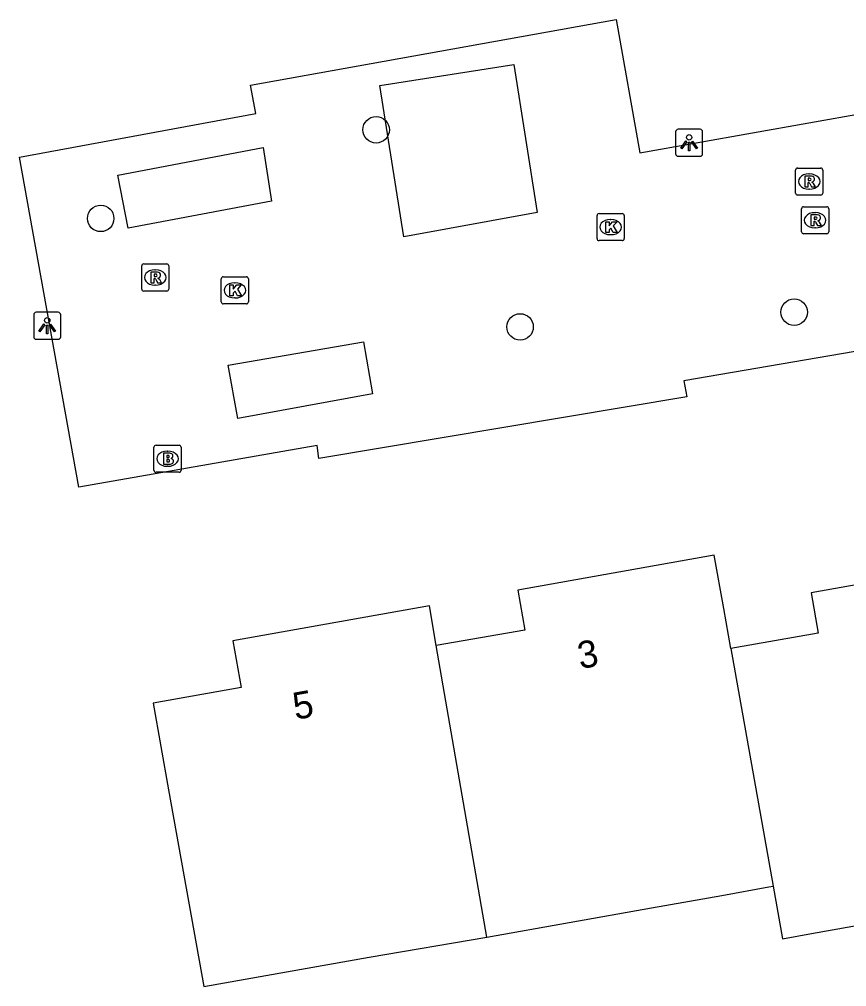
# Model space of a CAD drawing. Extents: x 157793 to 159380, y 380882 to 382313.
# Drawn here: x 158853.74 to 158884.27, y 381380.92 to 381416.64 of the extents above; entities that cross this region are included whole.
import ezdxf

# ---------------------------------------------------------------- set-up
doc = ezdxf.new("R2010")
doc.units = 0
for name, color, linetype in [('IMGEO_Boom', 7, 'Continuous'), ('IMGEO_Brandkraan', 7, 'Continuous'), ('IMGEO_Kolk', 7, 'Continuous'), ('IMGEO_Lichtpunt', 7, 'Continuous'), ('IMGEO_Pand', 7, 'Continuous'), ('IMGEO_Pand_nummerreeks', 7, 'Continuous'), ('IMGEO_Rijbaan_lokaal_open', 7, 'Continuous'), ('IMGEO_Rioolput', 7, 'Continuous')]:
    doc.layers.add(name, color=color, linetype=linetype)

msp = doc.modelspace()

# ---------------------------------------------------------------- linework, layer by layer
at = {"layer": 'IMGEO_Boom'}
for centre in [(158866.905, 381412.564), (158856.739, 381409.293), (158882.335, 381405.829), (158872.219, 381405.283)]:
    msp.add_circle(centre, 0.489, dxfattribs=at)
at = {"layer": 'IMGEO_Brandkraan'}
for p, q in [((158858.781, 381400.916), (158859.633, 381400.916)), ((158858.706, 381399.99), (158858.706, 381400.842)), ((158859.194, 381400.696), (158859.219, 381400.696)), ((158859.707, 381400.842), (158859.707, 381399.99)), ((158859.633, 381399.916), (158858.781, 381399.916)), ((158859.217, 381400.136), (158859.192, 381400.136))]:
    msp.add_line(p, q, dxfattribs=at)
for points in [[(158858.781, 381400.916), (158859.633, 381400.916)], [(158858.706, 381399.99), (158858.706, 381400.842)], [(158859.054, 381400.616), (158859.054, 381400.216), (158859.267, 381400.216)], [(158859.285, 381400.616), (158859.054, 381400.616)], [(158859.707, 381400.842), (158859.707, 381399.99)], [(158859.233, 381400.535), (158859.179, 381400.535), (158859.179, 381400.459)], [(158859.179, 381400.459), (158859.232, 381400.459)], [(158859.241, 381400.383), (158859.179, 381400.383), (158859.179, 381400.302)], [(158859.179, 381400.302), (158859.241, 381400.302)], [(158859.633, 381399.916), (158858.781, 381399.916)]]:
    msp.add_lwpolyline(points, dxfattribs=at)
for centre, radius, start, end in [((158858.783, 381400.84), 0.0765, 91.552, 178.448), ((158858.783, 381400.84), 0.0765, 91.552, 178.448), ((158859.631, 381400.84), 0.0765, 1.552, 88.448), ((158859.631, 381400.84), 0.0765, 1.552, 88.448), ((158859.289, 381400.471), 0.145, 59.4692, 91.5367), ((158859.314, 381400.518), 0.0922, 285.5137, 58.1501), ((158859.234, 381400.497), 0.0379, 267.8285, 90.9355), ((158859.242, 381400.342), 0.0404, 269.8759, 90.5077), ((158859.273, 381400.467), 0.251, 268.6676, 293.5347), ((158859.319, 381400.326), 0.105, 301.3115, 78.989), ((158858.783, 381399.992), 0.0765, 181.552, 268.448), ((158858.783, 381399.992), 0.0765, 181.552, 268.448), ((158859.631, 381399.992), 0.0765, 271.552, 358.448), ((158859.631, 381399.992), 0.0765, 271.552, 358.448)]:
    msp.add_arc(centre, radius, start, end, dxfattribs=at)
for centre, major_axis, ratio, start_param, end_param in [((158859.193, 381400.416), (-0.387, 0.002), 0.722429, 4.712389, 7.853982), ((158859.218, 381400.416), (-0.39, 0.002), 0.717154, 1.570796, 4.712389)]:
    msp.add_ellipse(centre, major_axis=major_axis, ratio=ratio, start_param=start_param, end_param=end_param, dxfattribs=at)
at = {"layer": 'IMGEO_Kolk'}
for p, q in [((158875.135, 381409.471), (158875.987, 381409.471)), ((158875.06, 381408.545), (158875.06, 381409.397)), ((158875.548, 381409.251), (158875.573, 381409.251)), ((158876.061, 381409.397), (158876.061, 381408.545)), ((158875.987, 381408.471), (158875.135, 381408.471)), ((158875.571, 381408.691), (158875.546, 381408.691)), ((158861.191, 381406.209), (158861.191, 381407.061)), ((158861.266, 381407.135), (158862.118, 381407.135)), ((158862.192, 381407.061), (158862.192, 381406.209)), ((158861.679, 381406.915), (158861.704, 381406.915)), ((158861.702, 381406.355), (158861.677, 381406.355)), ((158862.118, 381406.135), (158861.266, 381406.135))]:
    msp.add_line(p, q, dxfattribs=at)
for points in [[(158875.135, 381409.471), (158875.987, 381409.471)], [(158875.06, 381408.545), (158875.06, 381409.397)], [(158875.381, 381409.171), (158875.504, 381409.171), (158875.504, 381409.02), (158875.634, 381409.171), (158875.798, 381409.171), (158875.652, 381409.02), (158875.805, 381408.771), (158875.653, 381408.771), (158875.568, 381408.935), (158875.504, 381408.868), (158875.504, 381408.771), (158875.381, 381408.771), (158875.381, 381409.171)], [(158876.061, 381409.397), (158876.061, 381408.545)], [(158875.987, 381408.471), (158875.135, 381408.471)], [(158861.191, 381406.209), (158861.191, 381407.061)], [(158861.266, 381407.135), (158862.118, 381407.135)], [(158862.192, 381407.061), (158862.192, 381406.209)], [(158861.512, 381406.835), (158861.635, 381406.835), (158861.635, 381406.684), (158861.765, 381406.835), (158861.929, 381406.835), (158861.783, 381406.684), (158861.936, 381406.435), (158861.784, 381406.435), (158861.699, 381406.599), (158861.635, 381406.532), (158861.635, 381406.435), (158861.512, 381406.435), (158861.512, 381406.835)], [(158862.118, 381406.135), (158861.266, 381406.135)]]:
    msp.add_lwpolyline(points, dxfattribs=at)
for centre, start, end in [((158875.137, 381409.395), 91.552, 178.448), ((158875.137, 381409.395), 91.552, 178.448), ((158875.985, 381409.395), 1.552, 88.448), ((158875.985, 381409.395), 1.552, 88.448), ((158875.137, 381408.547), 181.552, 268.448), ((158875.137, 381408.547), 181.552, 268.448), ((158875.985, 381408.547), 271.552, 358.448), ((158875.985, 381408.547), 271.552, 358.448), ((158861.268, 381407.059), 91.552, 178.448), ((158861.268, 381407.059), 91.552, 178.448), ((158862.116, 381407.059), 1.552, 88.448), ((158862.116, 381407.059), 1.552, 88.448), ((158861.268, 381406.211), 181.552, 268.448), ((158861.268, 381406.211), 181.552, 268.448), ((158862.116, 381406.211), 271.552, 358.448), ((158862.116, 381406.211), 271.552, 358.448)]:
    msp.add_arc(centre, 0.0765, start, end, dxfattribs=at)
for centre, major_axis, ratio, start_param, end_param in [((158875.547, 381408.971), (-0.387, 0.002), 0.722429, 4.712389, 7.853982), ((158875.572, 381408.971), (-0.39, 0.002), 0.717154, 1.570796, 4.712389), ((158861.678, 381406.635), (-0.387, 0.002), 0.722429, 4.712389, 7.853982), ((158861.703, 381406.635), (-0.39, 0.002), 0.717154, 1.570796, 4.712389)]:
    msp.add_ellipse(centre, major_axis=major_axis, ratio=ratio, start_param=start_param, end_param=end_param, dxfattribs=at)
at = {"layer": 'IMGEO_Lichtpunt'}
for p, q in [((158877.961, 381412.487), (158877.961, 381411.68)), ((158877.961, 381412.487), (158877.961, 381411.68)), ((158878.863, 381412.582), (158878.055, 381412.582)), ((158878.863, 381412.582), (158878.055, 381412.582)), ((158878.957, 381411.68), (158878.957, 381412.487)), ((158878.957, 381411.68), (158878.957, 381412.487)), ((158878.055, 381411.586), (158878.863, 381411.586)), ((158878.055, 381411.586), (158878.863, 381411.586)), ((158854.266, 381405.729), (158854.266, 381404.922)), ((158854.266, 381405.729), (158854.266, 381404.922)), ((158855.168, 381405.824), (158854.36, 381405.824)), ((158855.168, 381405.824), (158854.36, 381405.824)), ((158855.262, 381404.922), (158855.262, 381405.729)), ((158855.262, 381404.922), (158855.262, 381405.729)), ((158854.36, 381404.828), (158855.168, 381404.828)), ((158854.36, 381404.828), (158855.168, 381404.828))]:
    msp.add_line(p, q, dxfattribs=at)
for points in [[(158878.335, 381412.151), (158878.374, 381412.123), (158878.186, 381411.861), (158878.148, 381411.888), (158878.335, 381412.151)], [(158878.437, 381412.103), (158878.484, 381412.103), (158878.484, 381411.781), (158878.437, 381411.781), (158878.437, 381412.103)], [(158878.547, 381412.123), (158878.585, 381412.15), (158878.772, 381411.888), (158878.733, 381411.86), (158878.547, 381412.123)], [(158854.64, 381405.393), (158854.679, 381405.365), (158854.491, 381405.103), (158854.453, 381405.13), (158854.64, 381405.393)], [(158854.742, 381405.345), (158854.789, 381405.345), (158854.789, 381405.023), (158854.742, 381405.023), (158854.742, 381405.345)], [(158854.852, 381405.365), (158854.89, 381405.392), (158855.077, 381405.13), (158855.038, 381405.102), (158854.852, 381405.365)]]:
    msp.add_lwpolyline(points, dxfattribs=at)
for centre in [(158878.46, 381412.285), (158854.765, 381405.527)]:
    msp.add_circle(centre, 0.0994, dxfattribs=at)
for centre, start, end in [((158878.055, 381412.487), 90, 180), ((158878.055, 381412.487), 90, 180), ((158878.863, 381412.487), 0, 90), ((158878.863, 381412.487), 0, 90), ((158878.055, 381411.68), 180, 270), ((158878.055, 381411.68), 180, 270), ((158878.863, 381411.68), 270, 0), ((158878.863, 381411.68), 270, 360), ((158854.36, 381405.729), 90, 180), ((158854.36, 381405.729), 90, 180), ((158855.168, 381405.729), 0, 90), ((158855.168, 381405.729), 0, 90), ((158854.36, 381404.922), 180, 270), ((158854.36, 381404.922), 180, 270), ((158855.168, 381404.922), 270, 0), ((158855.168, 381404.922), 270, 360)]:
    msp.add_arc(centre, 0.0946, start, end, dxfattribs=at)
at = {"layer": 'IMGEO_Pand'}
for points in [[(158880, 381393.405), (158879.737, 381394.888), (158879.385, 381396.861), (158872.135, 381395.567), (158872.391, 381394.084), (158869.128, 381393.521)], [(158881.559, 381384.629), (158881.904, 381382.688), (158882.971, 381382.879), (158887.893, 381383.757), (158892.404, 381384.562), (158891.893, 381387.423), (158890.227, 381396.76), (158882.959, 381395.463), (158883.223, 381393.98), (158880, 381393.405)], [(158869.128, 381393.521), (158868.875, 381394.985), (158861.62, 381393.69), (158861.928, 381391.964), (158858.674, 381391.384), (158859.244, 381388.188), (158860.541, 381380.92), (158866.647, 381382.01), (158870.991, 381382.743)], [(158870.991, 381382.743), (158869.128, 381393.521)], [(158880, 381393.405), (158881.559, 381384.629)], [(158870.991, 381382.743), (158877.073, 381383.828), (158879.671, 381384.292), (158881.404, 381384.601), (158881.559, 381384.629)]]:
    msp.add_lwpolyline(points, dxfattribs=at)
at = {"layer": 'IMGEO_Rijbaan_lokaal_open'}
for points in [[(158893.896, 381400.053), (158887.243, 381404.833), (158878.259, 381403.296), (158878.369, 381402.699), (158864.793, 381400.429), (158864.735, 381400.905), (158855.935, 381399.363), (158853.737, 381411.559), (158862.463, 381413.171), (158862.266, 381414.211), (158875.77, 381416.643), (158876.639, 381411.716), (158887.041, 381413.561), (158887.638, 381410.557), (158892.292, 381407.386)], [(158867.924, 381408.608), (158867.045, 381414.206), (158871.985, 381414.981), (158872.844, 381409.508), (158867.924, 381408.608)], [(158857.748, 381408.929), (158857.377, 381410.894), (158862.736, 381411.905), (158863.042, 381409.927), (158857.748, 381408.929)], [(158861.805, 381401.905), (158861.447, 381403.873), (158866.44, 381404.738), (158866.772, 381402.809), (158861.805, 381401.905)]]:
    msp.add_lwpolyline(points, dxfattribs=at)
at = {"layer": 'IMGEO_Rioolput'}
for p, q in [((158882.39, 381410.227), (158882.39, 381411.079)), ((158882.465, 381411.153), (158883.317, 381411.153)), ((158882.878, 381410.933), (158882.903, 381410.933)), ((158883.391, 381411.079), (158883.391, 381410.227)), ((158882.901, 381410.373), (158882.876, 381410.373)), ((158883.317, 381410.153), (158882.465, 381410.153)), ((158882.609, 381408.798), (158882.609, 381409.65)), ((158882.684, 381409.724), (158883.536, 381409.724)), ((158883.097, 381409.504), (158883.122, 381409.504)), ((158883.61, 381409.65), (158883.61, 381408.798)), ((158883.12, 381408.944), (158883.095, 381408.944)), ((158883.536, 381408.724), (158882.684, 381408.724)), ((158858.252, 381406.684), (158858.252, 381407.536)), ((158858.327, 381407.61), (158859.179, 381407.61)), ((158858.74, 381407.39), (158858.765, 381407.39)), ((158859.253, 381407.536), (158859.253, 381406.684)), ((158858.763, 381406.83), (158858.738, 381406.83)), ((158859.179, 381406.61), (158858.327, 381406.61))]:
    msp.add_line(p, q, dxfattribs=at)
for points in [[(158882.39, 381410.227), (158882.39, 381411.079)], [(158882.465, 381411.153), (158883.317, 381411.153)], [(158883.391, 381411.079), (158883.391, 381410.227)], [(158882.979, 381410.851), (158882.727, 381410.853), (158882.727, 381410.453)], [(158882.727, 381410.453), (158882.851, 381410.453), (158882.851, 381410.615), (158882.862, 381410.615)], [(158882.905, 381410.772), (158882.851, 381410.772), (158882.851, 381410.691)], [(158882.851, 381410.691), (158882.903, 381410.691)], [(158882.909, 381410.586), (158882.98, 381410.453), (158883.12, 381410.453), (158883.055, 381410.579)], [(158883.317, 381410.153), (158882.465, 381410.153)], [(158882.609, 381408.798), (158882.609, 381409.65)], [(158882.684, 381409.724), (158883.536, 381409.724)], [(158883.61, 381409.65), (158883.61, 381408.798)], [(158883.198, 381409.422), (158882.946, 381409.424), (158882.946, 381409.024)], [(158882.946, 381409.024), (158883.07, 381409.024), (158883.07, 381409.186), (158883.081, 381409.186)], [(158883.124, 381409.343), (158883.07, 381409.343), (158883.07, 381409.262)], [(158883.07, 381409.262), (158883.122, 381409.262)], [(158883.128, 381409.157), (158883.199, 381409.024), (158883.339, 381409.024), (158883.274, 381409.15)], [(158883.536, 381408.724), (158882.684, 381408.724)], [(158858.252, 381406.684), (158858.252, 381407.536)], [(158858.327, 381407.61), (158859.179, 381407.61)], [(158859.253, 381407.536), (158859.253, 381406.684)], [(158858.841, 381407.308), (158858.589, 381407.31), (158858.589, 381406.91)], [(158858.589, 381406.91), (158858.713, 381406.91), (158858.713, 381407.072), (158858.724, 381407.072)], [(158858.767, 381407.229), (158858.713, 381407.229), (158858.713, 381407.148)], [(158858.713, 381407.148), (158858.765, 381407.148)], [(158858.771, 381407.043), (158858.842, 381406.91), (158858.982, 381406.91), (158858.917, 381407.036)], [(158859.179, 381406.61), (158858.327, 381406.61)]]:
    msp.add_lwpolyline(points, dxfattribs=at)
for centre, radius, start, end in [((158882.467, 381411.077), 0.0765, 91.552, 178.448), ((158882.467, 381411.077), 0.0765, 91.552, 178.448), ((158883.315, 381411.077), 0.0765, 1.552, 88.448), ((158883.315, 381411.077), 0.0765, 1.552, 88.448), ((158882.861, 381410.562), 0.0533, 26.0293, 88.6989), ((158882.887, 381410.88), 0.19, 274.7715, 282.9687), ((158882.911, 381410.676), 0.0964, 77.0061, 93.1865), ((158882.925, 381410.733), 0.0378, 276.6634, 79.6772), ((158882.978, 381410.741), 0.109, 350.3612, 89.416), ((158882.976, 381410.741), 0.112, 277.5842, 350.9817), ((158882.96, 381410.526), 0.108, 29.5134, 73.7905), ((158882.467, 381410.229), 0.0765, 181.552, 268.448), ((158882.467, 381410.229), 0.0765, 181.552, 268.448), ((158883.315, 381410.229), 0.0765, 271.552, 358.448), ((158883.315, 381410.229), 0.0765, 271.552, 358.448), ((158882.686, 381409.648), 0.0765, 91.552, 178.448), ((158882.686, 381409.648), 0.0765, 91.552, 178.448), ((158883.534, 381409.648), 0.0765, 1.552, 88.448), ((158883.534, 381409.648), 0.0765, 1.552, 88.448), ((158883.08, 381409.133), 0.0533, 26.0293, 88.6989), ((158883.106, 381409.451), 0.19, 274.7715, 282.9687), ((158883.13, 381409.247), 0.0964, 77.0061, 93.1865), ((158883.144, 381409.304), 0.0378, 276.6634, 79.6772), ((158883.197, 381409.312), 0.109, 350.3612, 89.416), ((158883.195, 381409.312), 0.112, 277.5842, 350.9817), ((158883.179, 381409.097), 0.108, 29.5134, 73.7905), ((158882.686, 381408.8), 0.0765, 181.552, 268.448), ((158882.686, 381408.8), 0.0765, 181.552, 268.448), ((158883.534, 381408.8), 0.0765, 271.552, 358.448), ((158883.534, 381408.8), 0.0765, 271.552, 358.448), ((158858.329, 381407.534), 0.0765, 91.552, 178.448), ((158858.329, 381407.534), 0.0765, 91.552, 178.448), ((158859.177, 381407.534), 0.0765, 1.552, 88.448), ((158859.177, 381407.534), 0.0765, 1.552, 88.448), ((158858.723, 381407.019), 0.0533, 26.0293, 88.6989), ((158858.749, 381407.337), 0.19, 274.7715, 282.9687), ((158858.773, 381407.133), 0.0964, 77.0061, 93.1865), ((158858.787, 381407.19), 0.0378, 276.6634, 79.6772), ((158858.84, 381407.198), 0.109, 350.3612, 89.416), ((158858.838, 381407.198), 0.112, 277.5842, 350.9817), ((158858.822, 381406.983), 0.108, 29.5134, 73.7905), ((158858.329, 381406.686), 0.0765, 181.552, 268.448), ((158858.329, 381406.686), 0.0765, 181.552, 268.448), ((158859.177, 381406.686), 0.0765, 271.552, 358.448), ((158859.177, 381406.686), 0.0765, 271.552, 358.448)]:
    msp.add_arc(centre, radius, start, end, dxfattribs=at)
for centre, major_axis, ratio, start_param, end_param in [((158882.877, 381410.653), (-0.387, 0.002), 0.722429, 4.712389, 7.853982), ((158882.902, 381410.653), (-0.39, 0.002), 0.717154, 1.570796, 4.712389), ((158883.096, 381409.224), (-0.387, 0.002), 0.722429, 4.712389, 7.853982), ((158883.121, 381409.224), (-0.39, 0.002), 0.717154, 1.570796, 4.712389), ((158858.739, 381407.11), (-0.387, 0.002), 0.722429, 4.712389, 7.853982), ((158858.764, 381407.11), (-0.39, 0.002), 0.717154, 1.570796, 4.712389)]:
    msp.add_ellipse(centre, major_axis=major_axis, ratio=ratio, start_param=start_param, end_param=end_param, dxfattribs=at)

# ---------------------------------------------------------------- texts
at = {"layer": 'IMGEO_Pand_nummerreeks'}
for s, p in [('3', (158874.436, 381392.646)), ('5', (158863.926, 381390.771))]:
    msp.add_text(s, height=1, rotation=10.1184, dxfattribs=at).set_placement(p)

doc.saveas('drawing.dxf')
